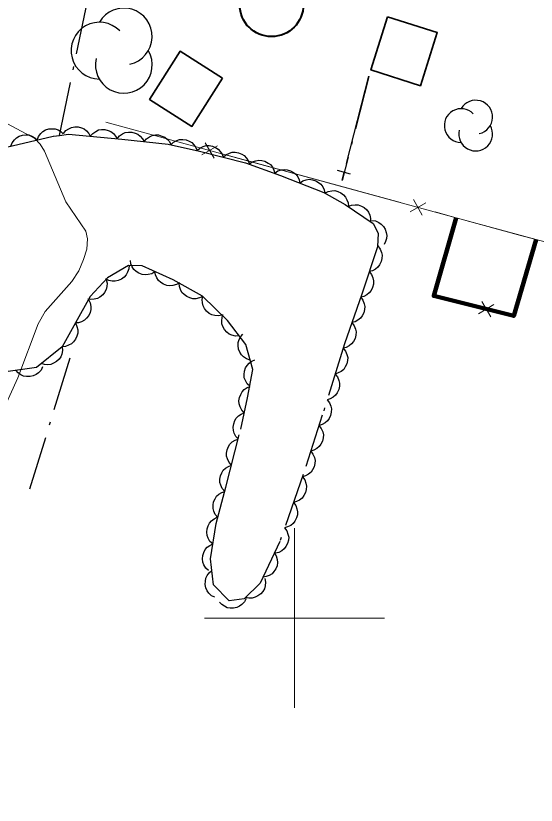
# Model space of a CAD drawing. Extents: x 356765 to 358572, y 5103174 to 5104650.
# Drawn here: x 357384.49 to 357413.45, y 5103689.59 to 5103733.47 of the extents above; entities that cross this region are included whole.
import ezdxf

# ---------------------------------------------------------------- set-up
doc = ezdxf.new("R2010")
doc.units = 0
doc.header["$LTSCALE"] = 0.6
doc.linetypes.add('DOT_DASHED', pattern=[7.7, 5, -1.2, 0.3, -1.2])
for name, color, linetype, lineweight in [('2', 7, 'Continuous', 13), ('31', 7, 'Continuous', 70), ('37', 7, 'Continuous', 13), ('38', 7, 'Continuous', 40), ('41', 7, 'DOT_DASHED', 25), ('44', 7, 'Continuous', 25), ('61', 7, 'Continuous', 13)]:
    doc.layers.add(name, color=color, linetype=linetype, lineweight=lineweight)

msp = doc.modelspace()

# ---------------------------------------------------------------- linework, layer by layer
at = {"layer": '2'}
msp.add_lwpolyline([(357383.16, 5103710.2), (357384.61, 5103713.36), (357385.75, 5103716.36), (357386.13, 5103717.04), (357387.62, 5103718.7), (357388, 5103719.3), (357388.27, 5103719.92), (357388.44, 5103720.51), (357388.48, 5103721.07), (357388.39, 5103721.51), (357387.28, 5103723.13), (357386.1, 5103725.95), (357385.86, 5103726.33), (357385.55, 5103726.66), (357381.02, 5103729.09)], dxfattribs=at)
at = {"layer": '31', "lineweight": 35}
for points in [[(357405.18, 5103733.42), (357407.94, 5103732.55), (357407.01, 5103729.59), (357404.25, 5103730.47), (357405.18, 5103733.42)], [(357395.99, 5103730), (357394.29, 5103727.33), (357391.94, 5103728.83), (357393.64, 5103731.5), (357395.99, 5103730)]]:
    msp.add_lwpolyline(points, close=True, dxfattribs=at)
at = {"layer": '37', "linetype": 'DOT_DASHED', "lineweight": 25}
msp.add_line((357404.13, 5103730.1), (357402.66, 5103724.32), dxfattribs=at)
at = {"layer": '37', "lineweight": 25}
for p, q in [((357404.11, 5103730.11), (357402.88, 5103725.26)), ((357403.12, 5103724.68), (357402.39, 5103724.87)), ((357402.75, 5103724.78), (357402.64, 5103724.33))]:
    msp.add_line(p, q, dxfattribs=at)
at = {"layer": '37'}
for p, q in [((357389.5, 5103727.57), (357394.32, 5103726.25)), ((357395.54, 5103725.56), (357395.04, 5103726.42)), ((357394.85, 5103725.74), (357395.72, 5103726.24)), ((357396.25, 5103725.73), (357401.08, 5103724.41)), ((357401.08, 5103724.41), (357405.9, 5103723.09)), ((357407.11, 5103722.4), (357406.62, 5103723.26)), ((357406.43, 5103722.58), (357407.3, 5103723.08)), ((357408.57, 5103720.77), (357408.99, 5103722.25)), ((357410.42, 5103717.6), (357410.93, 5103716.74)), ((357411.1, 5103717.43), (357410.24, 5103716.91))]:
    msp.add_line(p, q, dxfattribs=at)
for points in [[(357389.5, 5103727.57), (357408.99, 5103722.25), (357413.44, 5103721.04), (357416.96, 5103720.09), (357459.82, 5103708.97), (357459.88, 5103708.96), (357455.48, 5103681.88), (357453.27, 5103680.9), (357433.86, 5103685.59), (357369.55, 5103673)], [(357407.83, 5103722.57), (357408.99, 5103722.25), (357412.65, 5103721.25)], [(357413.44, 5103721.04), (357412.2, 5103716.79), (357411.64, 5103716.93)], [(357412.65, 5103721.25), (357413.44, 5103721.04), (357416.96, 5103720.09), (357417.48, 5103719.95)], [(357409.7, 5103717.41), (357407.75, 5103717.9), (357408.57, 5103720.77)]]:
    msp.add_lwpolyline(points, dxfattribs=at)
at = {"layer": '37', "lineweight": 158}
msp.add_lwpolyline([(357413.44, 5103721.04), (357412.2, 5103716.79), (357407.75, 5103717.9), (357408.99, 5103722.25)], dxfattribs=at)
at = {"layer": '38'}
msp.add_circle((357398.7245, 5103734.0891), 1.7711, dxfattribs=at)
at = {"layer": '41'}
msp.add_line((357387.5, 5103714.44), (357385.1, 5103706.65), dxfattribs=at)
msp.add_lwpolyline([(357386.92, 5103726.83), (357390.26, 5103742.8), (357392.43, 5103754.03)], dxfattribs=at)
at = {"layer": '44'}
for points in [[(357385.68, 5103726.57), (357385.76, 5103726.77), (357385.88, 5103726.93), (357386, 5103727.05), (357386.15, 5103727.13), (357386.33, 5103727.19), (357386.52, 5103727.2), (357386.68, 5103727.19), (357386.85, 5103727.13), (357387.01, 5103727.04), (357387.14, 5103726.92)], [(357387.15, 5103726.93), (357387.28, 5103727.09), (357387.45, 5103727.2), (357387.6, 5103727.27), (357387.78, 5103727.3), (357387.96, 5103727.3), (357388.15, 5103727.25), (357388.3, 5103727.19), (357388.43, 5103727.08), (357388.56, 5103726.94), (357388.64, 5103726.78)], [(357388.64, 5103726.78), (357388.78, 5103726.94), (357388.95, 5103727.05), (357389.1, 5103727.13), (357389.27, 5103727.15), (357389.45, 5103727.15), (357389.64, 5103727.1), (357389.79, 5103727.04), (357389.93, 5103726.93), (357390.05, 5103726.79), (357390.14, 5103726.63)], [(357384.22, 5103726.22), (357384.3, 5103726.42), (357384.42, 5103726.58), (357384.54, 5103726.7), (357384.69, 5103726.78), (357384.87, 5103726.84), (357385.06, 5103726.85), (357385.22, 5103726.85), (357385.39, 5103726.79), (357385.55, 5103726.69), (357385.68, 5103726.57)], [(357390.14, 5103726.64), (357390.27, 5103726.8), (357390.44, 5103726.91), (357390.59, 5103726.98), (357390.76, 5103727.01), (357390.95, 5103727), (357391.13, 5103726.95), (357391.29, 5103726.89), (357391.42, 5103726.78), (357391.54, 5103726.64), (357391.63, 5103726.48)], [(357391.63, 5103726.48), (357391.76, 5103726.64), (357391.93, 5103726.75), (357392.08, 5103726.82), (357392.26, 5103726.85), (357392.44, 5103726.85), (357392.63, 5103726.79), (357392.78, 5103726.73), (357392.91, 5103726.62), (357393.04, 5103726.48), (357393.12, 5103726.32)], [(357393.12, 5103726.31), (357393.27, 5103726.45), (357393.45, 5103726.54), (357393.61, 5103726.59), (357393.78, 5103726.6), (357393.97, 5103726.58), (357394.14, 5103726.5), (357394.29, 5103726.43), (357394.41, 5103726.3), (357394.52, 5103726.15), (357394.58, 5103725.98)], [(357394.58, 5103725.98), (357394.74, 5103726.12), (357394.92, 5103726.21), (357395.08, 5103726.26), (357395.26, 5103726.26), (357395.44, 5103726.23), (357395.61, 5103726.15), (357395.76, 5103726.07), (357395.87, 5103725.94), (357395.98, 5103725.78), (357396.04, 5103725.61)], [(357396.04, 5103725.61), (357396.19, 5103725.75), (357396.38, 5103725.84), (357396.53, 5103725.89), (357396.71, 5103725.89), (357396.89, 5103725.86), (357397.07, 5103725.78), (357397.21, 5103725.7), (357397.33, 5103725.57), (357397.43, 5103725.42), (357397.49, 5103725.25)], [(357397.48, 5103725.23), (357397.65, 5103725.35), (357397.85, 5103725.42), (357398.01, 5103725.45), (357398.18, 5103725.44), (357398.36, 5103725.39), (357398.53, 5103725.29), (357398.66, 5103725.2), (357398.77, 5103725.06), (357398.85, 5103724.89), (357398.9, 5103724.72)], [(357398.9, 5103724.73), (357399.07, 5103724.85), (357399.27, 5103724.91), (357399.43, 5103724.94), (357399.6, 5103724.92), (357399.78, 5103724.86), (357399.95, 5103724.76), (357400.07, 5103724.67), (357400.18, 5103724.52), (357400.26, 5103724.35), (357400.3, 5103724.18)], [(357400.3, 5103724.18), (357400.47, 5103724.3), (357400.66, 5103724.36), (357400.82, 5103724.39), (357401, 5103724.36), (357401.18, 5103724.31), (357401.34, 5103724.21), (357401.47, 5103724.11), (357401.57, 5103723.97), (357401.65, 5103723.8), (357401.69, 5103723.63)], [(357401.69, 5103723.62), (357401.87, 5103723.71), (357402.07, 5103723.75), (357402.24, 5103723.76), (357402.41, 5103723.71), (357402.58, 5103723.64), (357402.73, 5103723.52), (357402.84, 5103723.4), (357402.92, 5103723.25), (357402.98, 5103723.07), (357403, 5103722.89)], [(357402.99, 5103722.88), (357403.18, 5103722.95), (357403.38, 5103722.97), (357403.55, 5103722.96), (357403.72, 5103722.9), (357403.88, 5103722.81), (357404.02, 5103722.68), (357404.12, 5103722.56), (357404.19, 5103722.39), (357404.23, 5103722.21), (357404.23, 5103722.03)], [(357404.3, 5103722.09), (357404.5, 5103722.07), (357404.69, 5103721.99), (357404.83, 5103721.9), (357404.95, 5103721.77), (357405.05, 5103721.61), (357405.11, 5103721.43), (357405.14, 5103721.27), (357405.12, 5103721.1), (357405.07, 5103720.92), (357404.99, 5103720.76)], [(357404.64, 5103720.68), (357404.76, 5103720.51), (357404.84, 5103720.32), (357404.87, 5103720.16), (357404.86, 5103719.99), (357404.82, 5103719.81), (357404.73, 5103719.64), (357404.64, 5103719.5), (357404.5, 5103719.39), (357404.34, 5103719.3), (357404.16, 5103719.26)], [(357392.24, 5103719.25), (357392.06, 5103719.14), (357391.86, 5103719.09), (357391.7, 5103719.07), (357391.52, 5103719.1), (357391.35, 5103719.16), (357391.19, 5103719.27), (357391.06, 5103719.37), (357390.97, 5103719.52), (357390.9, 5103719.69), (357390.87, 5103719.87)], [(357390.8, 5103719.62), (357390.79, 5103719.41), (357390.72, 5103719.22), (357390.64, 5103719.07), (357390.52, 5103718.95), (357390.37, 5103718.84), (357390.19, 5103718.77), (357390.03, 5103718.72), (357389.86, 5103718.73), (357389.67, 5103718.77), (357389.51, 5103718.85)], [(357393.6, 5103718.64), (357393.43, 5103718.53), (357393.23, 5103718.48), (357393.07, 5103718.46), (357392.89, 5103718.49), (357392.72, 5103718.55), (357392.56, 5103718.65), (357392.43, 5103718.76), (357392.34, 5103718.91), (357392.27, 5103719.08), (357392.24, 5103719.25)], [(357404.16, 5103719.26), (357404.29, 5103719.09), (357404.36, 5103718.9), (357404.4, 5103718.74), (357404.39, 5103718.56), (357404.35, 5103718.38), (357404.26, 5103718.21), (357404.16, 5103718.08), (357404.03, 5103717.97), (357403.86, 5103717.88), (357403.69, 5103717.83)], [(357389.53, 5103718.82), (357389.58, 5103718.62), (357389.56, 5103718.42), (357389.53, 5103718.26), (357389.44, 5103718.1), (357389.33, 5103717.96), (357389.17, 5103717.84), (357389.04, 5103717.76), (357388.86, 5103717.72), (357388.68, 5103717.7), (357388.5, 5103717.73)], [(357394.9, 5103717.88), (357394.71, 5103717.79), (357394.51, 5103717.75), (357394.35, 5103717.75), (357394.18, 5103717.79), (357394.01, 5103717.87), (357393.86, 5103717.99), (357393.74, 5103718.1), (357393.66, 5103718.26), (357393.61, 5103718.43), (357393.59, 5103718.61)], [(357388.54, 5103717.7), (357388.63, 5103717.52), (357388.67, 5103717.32), (357388.68, 5103717.15), (357388.63, 5103716.98), (357388.56, 5103716.81), (357388.43, 5103716.66), (357388.32, 5103716.55), (357388.16, 5103716.47), (357387.99, 5103716.41), (357387.81, 5103716.4)], [(357395.98, 5103716.84), (357395.77, 5103716.79), (357395.57, 5103716.81), (357395.41, 5103716.85), (357395.25, 5103716.93), (357395.11, 5103717.05), (357395, 5103717.21), (357394.92, 5103717.35), (357394.88, 5103717.52), (357394.87, 5103717.7), (357394.9, 5103717.88)], [(357403.69, 5103717.83), (357403.81, 5103717.67), (357403.88, 5103717.47), (357403.92, 5103717.31), (357403.9, 5103717.14), (357403.86, 5103716.96), (357403.77, 5103716.79), (357403.67, 5103716.66), (357403.53, 5103716.55), (357403.37, 5103716.46), (357403.2, 5103716.42)], [(357396.93, 5103715.68), (357396.72, 5103715.67), (357396.52, 5103715.72), (357396.37, 5103715.78), (357396.23, 5103715.89), (357396.11, 5103716.03), (357396.02, 5103716.2), (357395.96, 5103716.35), (357395.95, 5103716.52), (357395.97, 5103716.71), (357396.02, 5103716.88)], [(357387.81, 5103716.4), (357387.9, 5103716.21), (357387.94, 5103716.01), (357387.94, 5103715.84), (357387.9, 5103715.67), (357387.82, 5103715.5), (357387.7, 5103715.35), (357387.59, 5103715.24), (357387.43, 5103715.16), (357387.26, 5103715.1), (357387.08, 5103715.08)], [(357403.2, 5103716.42), (357403.32, 5103716.25), (357403.39, 5103716.06), (357403.43, 5103715.9), (357403.41, 5103715.72), (357403.37, 5103715.54), (357403.28, 5103715.37), (357403.18, 5103715.24), (357403.04, 5103715.13), (357402.88, 5103715.04), (357402.71, 5103715)], [(357397.54, 5103714.34), (357397.34, 5103714.4), (357397.17, 5103714.52), (357397.05, 5103714.63), (357396.96, 5103714.78), (357396.89, 5103714.95), (357396.87, 5103715.14), (357396.87, 5103715.31), (357396.92, 5103715.48), (357397.01, 5103715.64), (357397.12, 5103715.78)], [(357387.08, 5103715.08), (357387.1, 5103714.87), (357387.06, 5103714.67), (357387, 5103714.52), (357386.9, 5103714.38), (357386.76, 5103714.25), (357386.6, 5103714.16), (357386.45, 5103714.09), (357386.27, 5103714.07), (357386.09, 5103714.09), (357385.91, 5103714.14)], [(357402.71, 5103715), (357402.84, 5103714.83), (357402.92, 5103714.64), (357402.96, 5103714.48), (357402.95, 5103714.31), (357402.91, 5103714.13), (357402.82, 5103713.96), (357402.74, 5103713.82), (357402.6, 5103713.71), (357402.44, 5103713.62), (357402.27, 5103713.56)], [(357385.99, 5103713.97), (357385.9, 5103713.78), (357385.76, 5103713.63), (357385.63, 5103713.53), (357385.47, 5103713.46), (357385.29, 5103713.42), (357385.09, 5103713.43), (357384.93, 5103713.45), (357384.77, 5103713.52), (357384.62, 5103713.63), (357384.5, 5103713.77)], [(357397.51, 5103712.88), (357397.36, 5103713.02), (357397.27, 5103713.2), (357397.21, 5103713.36), (357397.2, 5103713.53), (357397.22, 5103713.72), (357397.28, 5103713.9), (357397.36, 5103714.04), (357397.48, 5103714.17), (357397.63, 5103714.28), (357397.79, 5103714.35)], [(357402.27, 5103713.56), (357402.4, 5103713.4), (357402.47, 5103713.21), (357402.51, 5103713.05), (357402.5, 5103712.88), (357402.46, 5103712.7), (357402.38, 5103712.52), (357402.29, 5103712.39), (357402.15, 5103712.28), (357401.99, 5103712.18), (357401.82, 5103712.13)], [(357397.21, 5103711.41), (357397.07, 5103711.56), (357396.97, 5103711.74), (357396.92, 5103711.9), (357396.91, 5103712.07), (357396.94, 5103712.26), (357397.01, 5103712.43), (357397.09, 5103712.58), (357397.21, 5103712.7), (357397.36, 5103712.81), (357397.53, 5103712.87)], [(357401.82, 5103712.13), (357401.95, 5103711.97), (357402.02, 5103711.78), (357402.06, 5103711.62), (357402.05, 5103711.44), (357402.01, 5103711.26), (357401.93, 5103711.09), (357401.84, 5103710.96), (357401.7, 5103710.85), (357401.54, 5103710.75), (357401.37, 5103710.7)], [(357396.89, 5103709.94), (357396.74, 5103710.09), (357396.65, 5103710.28), (357396.6, 5103710.43), (357396.59, 5103710.61), (357396.62, 5103710.79), (357396.69, 5103710.97), (357396.76, 5103711.11), (357396.89, 5103711.23), (357397.04, 5103711.34), (357397.21, 5103711.41)], [(357401.36, 5103710.7), (357401.49, 5103710.54), (357401.57, 5103710.35), (357401.61, 5103710.19), (357401.6, 5103710.01), (357401.56, 5103709.83), (357401.47, 5103709.66), (357401.38, 5103709.53), (357401.24, 5103709.42), (357401.08, 5103709.33), (357400.91, 5103709.27)], [(357396.49, 5103708.49), (357396.36, 5103708.65), (357396.27, 5103708.84), (357396.22, 5103708.99), (357396.22, 5103709.17), (357396.25, 5103709.35), (357396.33, 5103709.53), (357396.41, 5103709.67), (357396.54, 5103709.79), (357396.7, 5103709.89), (357396.87, 5103709.95)], [(357400.91, 5103709.27), (357401.03, 5103709.11), (357401.11, 5103708.92), (357401.15, 5103708.76), (357401.14, 5103708.58), (357401.1, 5103708.4), (357401.01, 5103708.23), (357400.92, 5103708.1), (357400.78, 5103707.99), (357400.62, 5103707.9), (357400.45, 5103707.85)], [(357396.12, 5103707.04), (357395.98, 5103707.2), (357395.9, 5103707.38), (357395.85, 5103707.54), (357395.85, 5103707.72), (357395.88, 5103707.9), (357395.96, 5103708.07), (357396.04, 5103708.21), (357396.17, 5103708.33), (357396.33, 5103708.43), (357396.49, 5103708.49)], [(357400.44, 5103707.85), (357400.57, 5103707.68), (357400.64, 5103707.49), (357400.67, 5103707.33), (357400.66, 5103707.15), (357400.61, 5103706.97), (357400.52, 5103706.81), (357400.42, 5103706.67), (357400.28, 5103706.56), (357400.12, 5103706.48), (357399.95, 5103706.43)], [(357395.73, 5103705.59), (357395.59, 5103705.75), (357395.51, 5103705.94), (357395.47, 5103706.09), (357395.47, 5103706.27), (357395.5, 5103706.45), (357395.58, 5103706.63), (357395.66, 5103706.77), (357395.79, 5103706.88), (357395.95, 5103706.98), (357396.12, 5103707.04)], [(357399.95, 5103706.43), (357400.07, 5103706.26), (357400.14, 5103706.07), (357400.17, 5103705.91), (357400.16, 5103705.74), (357400.11, 5103705.56), (357400.02, 5103705.39), (357399.93, 5103705.26), (357399.79, 5103705.15), (357399.62, 5103705.06), (357399.45, 5103705.02)], [(357395.46, 5103704.12), (357395.3, 5103704.26), (357395.2, 5103704.44), (357395.14, 5103704.59), (357395.12, 5103704.77), (357395.14, 5103704.95), (357395.2, 5103705.13), (357395.27, 5103705.28), (357395.39, 5103705.41), (357395.53, 5103705.52), (357395.7, 5103705.6)], [(357399.45, 5103705.02), (357399.57, 5103704.85), (357399.64, 5103704.66), (357399.68, 5103704.5), (357399.66, 5103704.32), (357399.62, 5103704.14), (357399.52, 5103703.97), (357399.43, 5103703.84), (357399.29, 5103703.73), (357399.13, 5103703.65), (357398.95, 5103703.6)], [(357395.21, 5103702.64), (357395.06, 5103702.78), (357394.96, 5103702.96), (357394.9, 5103703.11), (357394.88, 5103703.29), (357394.9, 5103703.47), (357394.96, 5103703.65), (357395.03, 5103703.8), (357395.15, 5103703.93), (357395.29, 5103704.04), (357395.46, 5103704.12)], [(357398.89, 5103703.63), (357398.99, 5103703.45), (357399.04, 5103703.25), (357399.06, 5103703.09), (357399.03, 5103702.91), (357398.96, 5103702.74), (357398.85, 5103702.58), (357398.75, 5103702.46), (357398.6, 5103702.37), (357398.42, 5103702.3), (357398.25, 5103702.27)], [(357395.57, 5103701.15), (357395.39, 5103701.24), (357395.24, 5103701.38), (357395.14, 5103701.51), (357395.07, 5103701.68), (357395.04, 5103701.86), (357395.05, 5103702.05), (357395.07, 5103702.21), (357395.15, 5103702.37), (357395.26, 5103702.52), (357395.4, 5103702.64)], [(357398.35, 5103702.2), (357398.39, 5103701.99), (357398.37, 5103701.79), (357398.33, 5103701.63), (357398.24, 5103701.48), (357398.12, 5103701.34), (357397.96, 5103701.23), (357397.82, 5103701.15), (357397.65, 5103701.11), (357397.46, 5103701.11), (357397.28, 5103701.14)], [(357397.31, 5103701.08), (357397.22, 5103700.9), (357397.08, 5103700.75), (357396.95, 5103700.65), (357396.79, 5103700.58), (357396.61, 5103700.54), (357396.42, 5103700.55), (357396.25, 5103700.57), (357396.1, 5103700.65), (357395.95, 5103700.76), (357395.83, 5103700.89)]]:
    msp.add_lwpolyline(points, dxfattribs=at)
at = {"layer": '44', "linetype": 'DOT_DASHED'}
msp.add_lwpolyline([(357383.66, 5103726.09), (357386.59, 5103726.79), (357386.92, 5103726.83), (357387.43, 5103726.9), (357390.39, 5103726.61), (357392.97, 5103726.34), (357394.71, 5103725.95), (357397.28, 5103725.3), (357399.23, 5103724.6), (357401.63, 5103723.65), (357402.82, 5103722.99), (357404.38, 5103721.93), (357404.66, 5103721.39), (357404.62, 5103720.63), (357403.75, 5103718.01), (357402.79, 5103715.24), (357401.55, 5103711.28), (357400.49, 5103707.98), (357399.18, 5103704.25), (357398.09, 5103701.94), (357397.21, 5103701.07), (357396.36, 5103700.96), (357395.49, 5103701.84), (357395.32, 5103703.29), (357395.64, 5103705.25), (357396.18, 5103707.27), (357397.01, 5103710.5), (357397.39, 5103712.23), (357397.69, 5103713.81), (357397.29, 5103715.2), (357396.28, 5103716.54), (357394.89, 5103717.89), (357393.25, 5103718.8), (357391.53, 5103719.57), (357390.77, 5103719.6), (357389.6, 5103718.9), (357388.64, 5103717.88), (357387.81, 5103716.4), (357387.07, 5103715.07), (357385.64, 5103713.92), (357383.95, 5103713.69)], dxfattribs=at)
at = {"layer": '44'}
for centre, radius, start, end in [((357390.5086, 5103732.3242), 1.5768, 282.26917, 149.72626), ((357389.1525, 5103731.5358), 1.5768, 44.11537, 269.80396), ((357390.5086, 5103730.7474), 1.5768, 166.93686, 29.62122), ((357410.0823, 5103727.8409), 0.9392, 282.26917, 149.72626), ((357409.2746, 5103727.3713), 0.9392, 44.11537, 269.80396), ((357410.0823, 5103726.9017), 0.9392, 166.93686, 29.62122)]:
    msp.add_arc(centre, radius, start, end, dxfattribs=at)
at = {"layer": '61'}
for p, q in [((357400, 5103695), (357400, 5103705)), ((357395, 5103700), (357405, 5103700))]:
    msp.add_line(p, q, dxfattribs=at)

doc.saveas('drawing.dxf')
